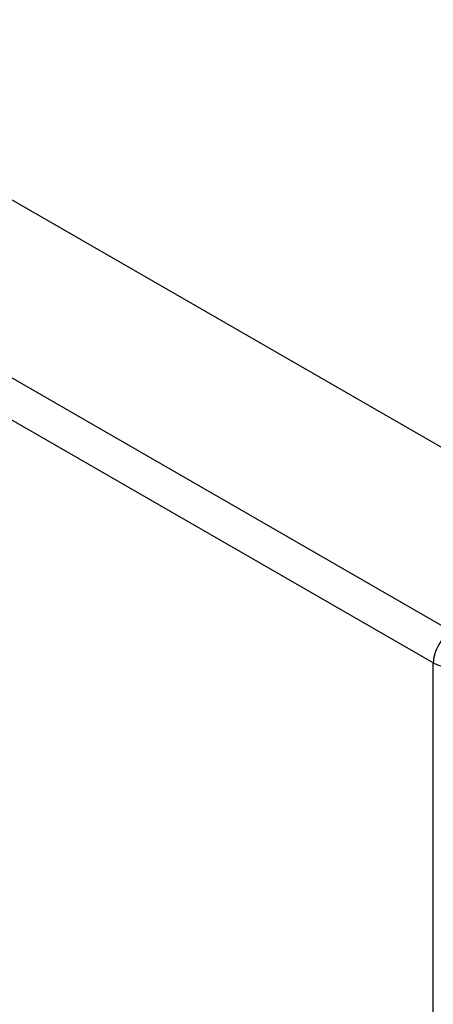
# Model space of a CAD drawing. Header units: inches. Extents: x 15 to 513, y 46 to 241.
# Tile 339 of 397: x 471.94 to 473.52, y 214.01 to 217.77. Entities that reach past the tile are written whole.
import ezdxf

# ---------------------------------------------------------------- set-up
doc = ezdxf.new("R2010")
doc.units = ezdxf.units.IN
doc.header["$MEASUREMENT"] = 0
doc.layers.add('Visible Edges(ANSI)', color=7, linetype='Continuous', lineweight=25)
doc.layers.add('Visible Tangent Edges(ANSI)', color=7, linetype='Continuous', lineweight=25)

msp = doc.modelspace()

# ---------------------------------------------------------------- linework, layer by layer
at = {"layer": 'Visible Edges(ANSI)'}
msp.add_line((436.2755, 237.6003), (474.1799, 215.7726), dxfattribs=at)
at = {"layer": 'Visible Tangent Edges(ANSI)'}
for p, q in [((435.685, 237.2603), (473.5895, 215.4326)), ((473.5195, 215.3113), (435.615, 237.1391)), ((473.5195, 189.3787), (473.5195, 215.3113))]:
    msp.add_line(p, q, dxfattribs=at)
for major_axis, ratio, start_param, end_param in [((0.0494, 0.0858), 0.578093, 0.783464, 2.354261), ((-0.099, 0), 0.575862, 0.785398, 2.356194)]:
    msp.add_ellipse((473.5895, 215.3516), major_axis=major_axis, ratio=ratio, start_param=start_param, end_param=end_param, dxfattribs=at)

doc.saveas('drawing.dxf')
